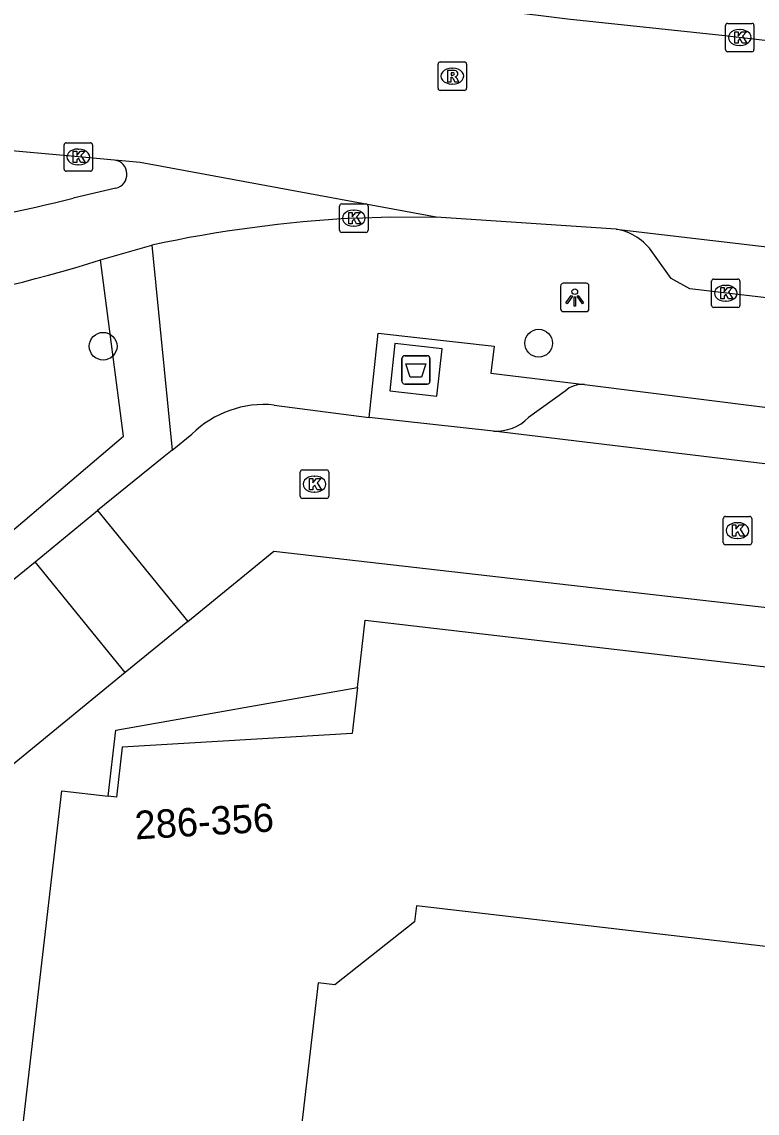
# Model space of a CAD drawing. Extents: x 161243 to 161752, y 384138 to 384885.
# Drawn here: x 161327.44 to 161353.35, y 384627.02 to 384665.48 of the extents above; entities that cross this region are included whole.
import ezdxf

# ---------------------------------------------------------------- set-up
doc = ezdxf.new("R2010")
doc.units = 0
for name, color, linetype in [('IMGEO_Afval_apart_plaats', 7, 'Continuous'), ('IMGEO_Boom', 7, 'Continuous'), ('IMGEO_Fietspad_gesloten', 7, 'Continuous'), ('IMGEO_Kolk', 7, 'Continuous'), ('IMGEO_Lichtpunt', 7, 'Continuous'), ('IMGEO_Pand', 7, 'Continuous'), ('IMGEO_Pand_nummerreeks', 7, 'Continuous'), ('IMGEO_Parkeervlak_open', 7, 'Continuous'), ('IMGEO_Rijbaan_lokaal_gesloten', 7, 'Continuous'), ('IMGEO_Rijbaan_lokaal_open', 7, 'Continuous'), ('IMGEO_Rioolput', 7, 'Continuous'), ('IMGEO_Voetpad_gesloten', 7, 'Continuous'), ('IMGEO_Voetpad_open', 7, 'Continuous')]:
    doc.layers.add(name, color=color, linetype=linetype)

msp = doc.modelspace()

# ---------------------------------------------------------------- linework, layer by layer
at = {"layer": 'IMGEO_Afval_apart_plaats'}
for p, q in [((161340.829, 384652.813), (161340.829, 384653.613)), ((161340.829, 384653.613), (161340.829, 384652.813)), ((161340.929, 384653.713), (161341.719, 384653.713)), ((161341.719, 384653.713), (161340.929, 384653.713)), ((161341.819, 384653.613), (161341.819, 384652.813)), ((161341.819, 384652.813), (161341.819, 384653.613)), ((161341.719, 384652.713), (161340.929, 384652.713)), ((161340.929, 384652.713), (161341.719, 384652.713))]:
    msp.add_line(p, q, dxfattribs=at)
msp.add_lwpolyline([(161340.972, 384653.427), (161341.676, 384653.427), (161341.527, 384652.957), (161341.121, 384652.957), (161340.972, 384653.427)], dxfattribs=at)
for centre, start, end in [((161340.929, 384653.613), 90, 180), ((161340.929, 384653.613), 90, 180), ((161341.719, 384653.613), 0, 90), ((161341.719, 384653.613), 360, 90), ((161340.929, 384652.813), 180, 270), ((161340.929, 384652.813), 180, 270), ((161341.719, 384652.813), 270, 0), ((161341.719, 384652.813), 270, 0)]:
    msp.add_arc(centre, 0.1, start, end, dxfattribs=at)
at = {"layer": 'IMGEO_Boom'}
for centre in [(161345.65, 384654.155), (161330.304, 384654.048)]:
    msp.add_circle(centre, 0.489, dxfattribs=at)
at = {"layer": 'IMGEO_Fietspad_gesloten'}
for points in [[(161330.753, 384659.617), (161329.243, 384659.266)], [(161339.137, 384658.561), (161340.422, 384658.612), (161342.034, 384658.595)], [(161330.216, 384657.094), (161332.017, 384657.612)]]:
    msp.add_lwpolyline(points, dxfattribs=at)
for centre, radius, start, end in [((161330.64, 384660.107), 0.503, 283.006, 82.4356), ((161313.104, 384723.647), 66.373, 274.76227, 284.07321), ((161341.683, 384612.276), 46.355, 93.1484, 102.0356), ((161315.497, 384703.594), 48.774, 269.6232, 287.5649)]:
    msp.add_arc(centre, radius, start, end, dxfattribs=at)
at = {"layer": 'IMGEO_Kolk'}
for p, q in [((161352.31, 384665.427), (161353.162, 384665.427)), ((161352.235, 384664.501), (161352.235, 384665.353)), ((161352.723, 384665.207), (161352.748, 384665.207)), ((161353.236, 384665.353), (161353.236, 384664.501)), ((161352.746, 384664.647), (161352.721, 384664.647)), ((161353.162, 384664.427), (161352.31, 384664.427)), ((161329.004, 384661.217), (161329.856, 384661.217)), ((161328.929, 384660.291), (161328.929, 384661.143)), ((161329.417, 384660.997), (161329.442, 384660.997)), ((161329.93, 384661.143), (161329.93, 384660.291)), ((161329.44, 384660.437), (161329.415, 384660.437)), ((161329.856, 384660.217), (161329.004, 384660.217)), ((161338.636, 384658.135), (161338.636, 384658.987)), ((161338.711, 384659.061), (161339.563, 384659.061)), ((161339.637, 384658.987), (161339.637, 384658.135)), ((161339.124, 384658.841), (161339.149, 384658.841)), ((161339.147, 384658.281), (161339.122, 384658.281)), ((161339.563, 384658.061), (161338.711, 384658.061)), ((161351.742, 384655.487), (161351.742, 384656.339)), ((161351.817, 384656.413), (161352.669, 384656.413)), ((161352.23, 384656.193), (161352.255, 384656.193)), ((161352.743, 384656.339), (161352.743, 384655.487)), ((161352.669, 384655.413), (161351.817, 384655.413)), ((161352.253, 384655.633), (161352.228, 384655.633)), ((161337.325, 384649.686), (161338.177, 384649.686)), ((161337.25, 384648.76), (161337.25, 384649.612)), ((161337.738, 384649.466), (161337.763, 384649.466)), ((161338.251, 384649.612), (161338.251, 384648.76)), ((161337.761, 384648.906), (161337.736, 384648.906)), ((161338.177, 384648.686), (161337.325, 384648.686)), ((161352.156, 384647.122), (161352.156, 384647.974)), ((161352.231, 384648.048), (161353.083, 384648.048)), ((161352.644, 384647.828), (161352.669, 384647.828)), ((161353.157, 384647.974), (161353.157, 384647.122)), ((161353.083, 384647.048), (161352.231, 384647.048)), ((161352.667, 384647.268), (161352.642, 384647.268))]:
    msp.add_line(p, q, dxfattribs=at)
for points in [[(161352.31, 384665.427), (161353.162, 384665.427)], [(161352.235, 384664.501), (161352.235, 384665.353)], [(161352.556, 384665.127), (161352.679, 384665.127), (161352.679, 384664.976), (161352.809, 384665.127), (161352.973, 384665.127), (161352.827, 384664.976), (161352.98, 384664.727), (161352.828, 384664.727), (161352.743, 384664.891), (161352.679, 384664.824), (161352.679, 384664.727), (161352.556, 384664.727), (161352.556, 384665.127)], [(161353.236, 384665.353), (161353.236, 384664.501)], [(161353.162, 384664.427), (161352.31, 384664.427)], [(161329.004, 384661.217), (161329.856, 384661.217)], [(161328.929, 384660.291), (161328.929, 384661.143)], [(161329.25, 384660.917), (161329.373, 384660.917), (161329.373, 384660.766), (161329.503, 384660.917), (161329.667, 384660.917), (161329.521, 384660.766), (161329.674, 384660.517), (161329.522, 384660.517), (161329.437, 384660.681), (161329.373, 384660.614), (161329.373, 384660.517), (161329.25, 384660.517), (161329.25, 384660.917)], [(161329.93, 384661.143), (161329.93, 384660.291)], [(161329.856, 384660.217), (161329.004, 384660.217)], [(161338.636, 384658.135), (161338.636, 384658.987)], [(161338.711, 384659.061), (161339.563, 384659.061)], [(161339.637, 384658.987), (161339.637, 384658.135)], [(161338.957, 384658.761), (161339.08, 384658.761), (161339.08, 384658.61), (161339.21, 384658.761), (161339.374, 384658.761), (161339.228, 384658.61), (161339.381, 384658.361), (161339.229, 384658.361), (161339.144, 384658.525), (161339.08, 384658.458), (161339.08, 384658.361), (161338.957, 384658.361), (161338.957, 384658.761)], [(161339.563, 384658.061), (161338.711, 384658.061)], [(161351.742, 384655.487), (161351.742, 384656.339)], [(161351.817, 384656.413), (161352.669, 384656.413)], [(161352.743, 384656.339), (161352.743, 384655.487)], [(161352.063, 384656.113), (161352.186, 384656.113), (161352.186, 384655.962), (161352.316, 384656.113), (161352.48, 384656.113), (161352.334, 384655.962), (161352.487, 384655.713), (161352.335, 384655.713), (161352.25, 384655.877), (161352.186, 384655.81), (161352.186, 384655.713), (161352.063, 384655.713), (161352.063, 384656.113)], [(161352.669, 384655.413), (161351.817, 384655.413)], [(161337.325, 384649.686), (161338.177, 384649.686)], [(161337.25, 384648.76), (161337.25, 384649.612)], [(161337.571, 384649.386), (161337.694, 384649.386), (161337.694, 384649.235), (161337.824, 384649.386), (161337.988, 384649.386), (161337.842, 384649.235), (161337.995, 384648.986), (161337.843, 384648.986), (161337.758, 384649.15), (161337.694, 384649.083), (161337.694, 384648.986), (161337.571, 384648.986), (161337.571, 384649.386)], [(161338.251, 384649.612), (161338.251, 384648.76)], [(161338.177, 384648.686), (161337.325, 384648.686)], [(161352.156, 384647.122), (161352.156, 384647.974)], [(161352.231, 384648.048), (161353.083, 384648.048)], [(161352.477, 384647.748), (161352.6, 384647.748), (161352.6, 384647.597), (161352.73, 384647.748), (161352.894, 384647.748), (161352.748, 384647.597), (161352.901, 384647.348), (161352.749, 384647.348), (161352.664, 384647.512), (161352.6, 384647.445), (161352.6, 384647.348), (161352.477, 384647.348), (161352.477, 384647.748)], [(161353.157, 384647.974), (161353.157, 384647.122)], [(161353.083, 384647.048), (161352.231, 384647.048)]]:
    msp.add_lwpolyline(points, dxfattribs=at)
for centre, start, end in [((161352.312, 384665.351), 91.552, 178.448), ((161352.312, 384665.351), 91.552, 178.448), ((161353.16, 384665.351), 1.552, 88.448), ((161353.16, 384665.351), 1.552, 88.448), ((161352.312, 384664.503), 181.552, 268.448), ((161352.312, 384664.503), 181.552, 268.448), ((161353.16, 384664.503), 271.552, 358.448), ((161353.16, 384664.503), 271.552, 358.448), ((161329.006, 384661.141), 91.552, 178.448), ((161329.006, 384661.141), 91.552, 178.448), ((161329.854, 384661.141), 1.552, 88.448), ((161329.854, 384661.141), 1.552, 88.448), ((161329.006, 384660.293), 181.552, 268.448), ((161329.006, 384660.293), 181.552, 268.448), ((161329.854, 384660.293), 271.552, 358.448), ((161329.854, 384660.293), 271.552, 358.448), ((161338.713, 384658.985), 91.552, 178.448), ((161338.713, 384658.985), 91.552, 178.448), ((161339.561, 384658.985), 1.552, 88.448), ((161339.561, 384658.985), 1.552, 88.448), ((161338.713, 384658.137), 181.552, 268.448), ((161338.713, 384658.137), 181.552, 268.448), ((161339.561, 384658.137), 271.552, 358.448), ((161339.561, 384658.137), 271.552, 358.448), ((161351.819, 384656.337), 91.552, 178.448), ((161351.819, 384656.337), 91.552, 178.448), ((161352.667, 384656.337), 1.552, 88.448), ((161352.667, 384656.337), 1.552, 88.448), ((161351.819, 384655.489), 181.552, 268.448), ((161351.819, 384655.489), 181.552, 268.448), ((161352.667, 384655.489), 271.552, 358.448), ((161352.667, 384655.489), 271.552, 358.448), ((161337.327, 384649.61), 91.552, 178.448), ((161337.327, 384649.61), 91.552, 178.448), ((161338.175, 384649.61), 1.552, 88.448), ((161338.175, 384649.61), 1.552, 88.448), ((161337.327, 384648.762), 181.552, 268.448), ((161337.327, 384648.762), 181.552, 268.448), ((161338.175, 384648.762), 271.552, 358.448), ((161338.175, 384648.762), 271.552, 358.448), ((161352.233, 384647.972), 91.552, 178.448), ((161352.233, 384647.972), 91.552, 178.448), ((161353.081, 384647.972), 1.552, 88.448), ((161353.081, 384647.972), 1.552, 88.448), ((161352.233, 384647.124), 181.552, 268.448), ((161352.233, 384647.124), 181.552, 268.448), ((161353.081, 384647.124), 271.552, 358.448), ((161353.081, 384647.124), 271.552, 358.448)]:
    msp.add_arc(centre, 0.0765, start, end, dxfattribs=at)
for centre, major_axis, ratio, start_param, end_param in [((161352.722, 384664.927), (-0.387, 0.002), 0.722429, 4.712389, 7.853982), ((161352.747, 384664.927), (-0.39, 0.002), 0.717154, 1.570796, 4.712389), ((161329.416, 384660.717), (-0.387, 0.002), 0.722429, 4.712389, 7.853982), ((161329.441, 384660.717), (-0.39, 0.002), 0.717154, 1.570796, 4.712389), ((161339.123, 384658.561), (-0.387, 0.002), 0.722429, 4.712389, 7.853982), ((161339.148, 384658.561), (-0.39, 0.002), 0.717154, 1.570796, 4.712389), ((161352.229, 384655.913), (-0.387, 0.002), 0.722429, 4.712389, 7.853982), ((161352.254, 384655.913), (-0.39, 0.002), 0.717154, 1.570796, 4.712389), ((161337.737, 384649.186), (-0.387, 0.002), 0.722429, 4.712389, 7.853982), ((161337.762, 384649.186), (-0.39, 0.002), 0.717154, 1.570796, 4.712389), ((161352.643, 384647.548), (-0.387, 0.002), 0.722429, 4.712389, 7.853982), ((161352.668, 384647.548), (-0.39, 0.002), 0.717154, 1.570796, 4.712389)]:
    msp.add_ellipse(centre, major_axis=major_axis, ratio=ratio, start_param=start_param, end_param=end_param, dxfattribs=at)
at = {"layer": 'IMGEO_Lichtpunt'}
for p, q in [((161347.325, 384656.265), (161346.517, 384656.265)), ((161347.325, 384656.265), (161346.517, 384656.265)), ((161346.423, 384656.17), (161346.423, 384655.363)), ((161346.423, 384656.17), (161346.423, 384655.363)), ((161347.419, 384655.363), (161347.419, 384656.17)), ((161347.419, 384655.363), (161347.419, 384656.17)), ((161346.517, 384655.269), (161347.325, 384655.269)), ((161346.517, 384655.269), (161347.325, 384655.269))]:
    msp.add_line(p, q, dxfattribs=at)
for points in [[(161346.797, 384655.834), (161346.836, 384655.806), (161346.648, 384655.544), (161346.61, 384655.571), (161346.797, 384655.834)], [(161347.009, 384655.806), (161347.047, 384655.833), (161347.234, 384655.571), (161347.195, 384655.543), (161347.009, 384655.806)], [(161346.899, 384655.786), (161346.946, 384655.786), (161346.946, 384655.464), (161346.899, 384655.464), (161346.899, 384655.786)]]:
    msp.add_lwpolyline(points, dxfattribs=at)
msp.add_circle((161346.922, 384655.968), 0.0994, dxfattribs=at)
for centre, start, end in [((161346.517, 384656.17), 90, 180), ((161346.517, 384656.17), 90, 180), ((161347.325, 384656.17), 0, 90), ((161347.325, 384656.17), 0, 90), ((161346.517, 384655.363), 180, 270), ((161346.517, 384655.363), 180, 270), ((161347.325, 384655.363), 270, 0), ((161347.325, 384655.363), 270, 360)]:
    msp.add_arc(centre, 0.0946, start, end, dxfattribs=at)
at = {"layer": 'IMGEO_Pand'}
for points in [[(161339.265, 384642.015), (161339.541, 384644.388), (161385.625, 384639.018), (161385.31, 384636.318)], [(161339.265, 384642.015), (161339.076, 384640.396), (161330.977, 384639.922), (161330.77, 384638.153), (161330.482, 384638.186)], [(161317.518, 384563.483), (161317.825, 384566.114), (161320.416, 384565.812), (161328.853, 384638.376), (161330.482, 384638.186)], [(161385.31, 384636.318), (161384.492, 384629.298), (161341.346, 384634.326), (161341.28, 384633.76), (161338.47, 384631.536), (161337.879, 384631.605), (161330.356, 384566.963), (161329.778, 384567.03), (161329.206, 384562.128)]]:
    msp.add_lwpolyline(points, dxfattribs=at)
at = {"layer": 'IMGEO_Parkeervlak_open'}
for points in [[(161386.991, 384651.842), (161386.828, 384651.884), (161373.378, 384653.44), (161350.975, 384656.07), (161350.318, 384656.437), (161349.675, 384657.343)], [(161347.266, 384652.698), (161357.636, 384651.397), (161357.522, 384649.433)]]:
    msp.add_lwpolyline(points, dxfattribs=at)
msp.add_arc((161348.032, 384656.205), 1.999, 34.7132, 79.7939, dxfattribs=at)
at = {"layer": 'IMGEO_Rijbaan_lokaal_gesloten'}
for points in [[(161385.812, 384661.078), (161378.041, 384661.982), (161371.462, 384662.748), (161352.098, 384665), (161346.668, 384665.574), (161337.22, 384666.762), (161335.063, 384667.031)], [(161330.706, 384660.606), (161329.43, 384660.717), (161317.132, 384661.825), (161316.424, 384661.932), (161315.925, 384661.958)], [(161342.034, 384658.595), (161331.604, 384660.522), (161330.706, 384660.606)], [(161348.386, 384658.172), (161342.034, 384658.595)], [(161348.386, 384658.172), (161389.854, 384653.313)]]:
    msp.add_lwpolyline(points, dxfattribs=at)
at = {"layer": 'IMGEO_Rijbaan_lokaal_open'}
for points in [[(161336.327, 384651.975), (161339.683, 384651.538)], [(161344.062, 384651.054), (161339.683, 384651.538)], [(161332.734, 384650.386), (161333.432, 384650.953)], [(161357.522, 384649.433), (161344.062, 384651.054)], [(161332.734, 384650.386), (161332.439, 384650.147), (161330.11, 384648.258)], [(161327.905, 384646.452), (161330.11, 384648.258)], [(161330.11, 384648.258), (161333.288, 384644.347)], [(161333.288, 384644.347), (161336.314, 384646.823), (161366.853, 384643.333), (161388.946, 384640.893)], [(161326.973, 384645.69), (161327.905, 384646.452)], [(161331.082, 384642.543), (161327.905, 384646.452)], [(161333.288, 384644.347), (161331.082, 384642.543)], [(161331.082, 384642.543), (161326.899, 384639.121), (161324.303, 384616.759), (161323.425, 384609.052), (161321.313, 384590.613), (161319.366, 384573.967), (161313.194, 384569.245), (161309.149, 384533.964), (161307.548, 384520.344)]]:
    msp.add_lwpolyline(points, dxfattribs=at)
msp.add_arc((161335.978, 384648.352), 3.64, 84.4997, 134.3887, dxfattribs=at)
at = {"layer": 'IMGEO_Rioolput'}
for p, q in [((161342.106, 384663.14), (161342.106, 384663.992)), ((161342.181, 384664.066), (161343.033, 384664.066)), ((161343.107, 384663.992), (161343.107, 384663.14)), ((161342.594, 384663.846), (161342.619, 384663.846)), ((161342.617, 384663.286), (161342.592, 384663.286)), ((161343.033, 384663.066), (161342.181, 384663.066))]:
    msp.add_line(p, q, dxfattribs=at)
for points in [[(161342.106, 384663.14), (161342.106, 384663.992)], [(161342.181, 384664.066), (161343.033, 384664.066)], [(161343.107, 384663.992), (161343.107, 384663.14)], [(161342.695, 384663.764), (161342.443, 384663.766), (161342.443, 384663.366)], [(161342.443, 384663.366), (161342.567, 384663.366), (161342.567, 384663.528), (161342.578, 384663.528)], [(161342.621, 384663.685), (161342.567, 384663.685), (161342.567, 384663.604)], [(161342.567, 384663.604), (161342.619, 384663.604)], [(161342.625, 384663.499), (161342.696, 384663.366), (161342.836, 384663.366), (161342.771, 384663.492)], [(161343.033, 384663.066), (161342.181, 384663.066)]]:
    msp.add_lwpolyline(points, dxfattribs=at)
for centre, radius, start, end in [((161342.183, 384663.99), 0.0765, 91.552, 178.448), ((161342.183, 384663.99), 0.0765, 91.552, 178.448), ((161343.031, 384663.99), 0.0765, 1.552, 88.448), ((161343.031, 384663.99), 0.0765, 1.552, 88.448), ((161342.577, 384663.475), 0.0533, 26.0293, 88.6989), ((161342.603, 384663.793), 0.19, 274.7715, 282.9687), ((161342.627, 384663.589), 0.0964, 77.0061, 93.1865), ((161342.641, 384663.646), 0.0378, 276.6634, 79.6772), ((161342.694, 384663.654), 0.109, 350.3612, 89.416), ((161342.692, 384663.654), 0.112, 277.5842, 350.9817), ((161342.676, 384663.439), 0.108, 29.5134, 73.7905), ((161342.183, 384663.142), 0.0765, 181.552, 268.448), ((161342.183, 384663.142), 0.0765, 181.552, 268.448), ((161343.031, 384663.142), 0.0765, 271.552, 358.448), ((161343.031, 384663.142), 0.0765, 271.552, 358.448)]:
    msp.add_arc(centre, radius, start, end, dxfattribs=at)
for centre, major_axis, ratio, start_param, end_param in [((161342.593, 384663.566), (-0.387, 0.002), 0.722429, 4.712389, 7.853982), ((161342.618, 384663.566), (-0.39, 0.002), 0.717154, 1.570796, 4.712389)]:
    msp.add_ellipse(centre, major_axis=major_axis, ratio=ratio, start_param=start_param, end_param=end_param, dxfattribs=at)
at = {"layer": 'IMGEO_Voetpad_gesloten'}
msp.add_lwpolyline([(161342.249, 384653.957), (161340.581, 384654.138), (161340.4, 384652.47), (161342.067, 384652.288), (161342.249, 384653.957)], dxfattribs=at)
at = {"layer": 'IMGEO_Voetpad_open'}
for points in [[(161332.017, 384657.612), (161332.734, 384650.386)], [(161326.118, 384646.715), (161331.016, 384650.881), (161330.216, 384657.094)], [(161339.683, 384651.538), (161339.996, 384654.506), (161344.076, 384654.055), (161343.965, 384653.098), (161347.266, 384652.698)], [(161346.579, 384652.464), (161345.29, 384651.531)], [(161330.482, 384638.186), (161330.754, 384640.511), (161339.265, 384642.015)]]:
    msp.add_lwpolyline(points, dxfattribs=at)
for centre, radius, start, end in [((161347.189, 384651.798), 0.904, 85.1353, 132.4835), ((161344.145, 384652.661), 1.609, 267.056, 315.4)]:
    msp.add_arc(centre, radius, start, end, dxfattribs=at)

# ---------------------------------------------------------------- texts
at = {"layer": 'IMGEO_Pand_nummerreeks'}
msp.add_text('286-356', height=1, rotation=3.3518, dxfattribs=at).set_placement((161331.445, 384636.663))

doc.saveas('drawing.dxf')
